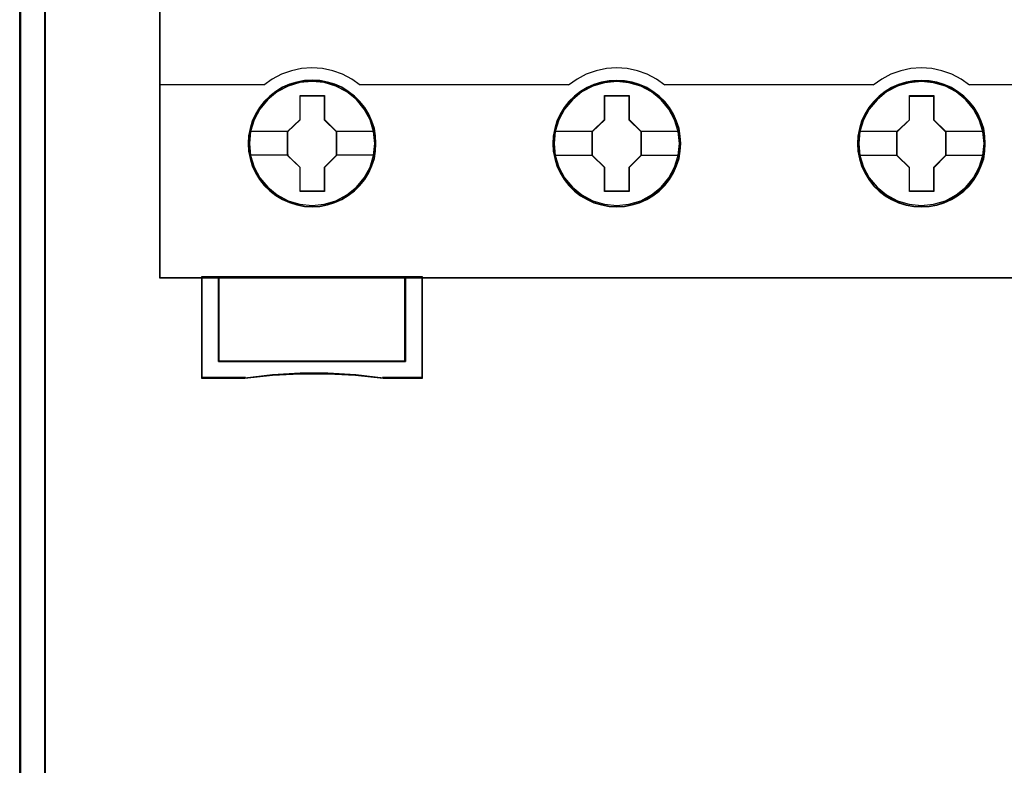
# Model space of a CAD drawing. Header units: millimetres. Extents: x -1290 to 1795, y -4192 to -1311.
# Tile 898 of 1056: x 1428 to 1439, y -2238 to -2229. Entities that reach past the tile are written whole.
import ezdxf

# ---------------------------------------------------------------- set-up
doc = ezdxf.new("R2010")
doc.units = ezdxf.units.MM
doc.layers.add('45', color=7, linetype='Continuous')
doc.layers.add('Aparatura', color=7, linetype='Continuous', lineweight=13)

# ---------------------------------------------------------------- blocks, each defined once
blk = doc.blocks.new('*U270')
at = {"layer": '45', "color": 7}
for points in [[(378.503165, -233.620833), (306.482346, -233.620833), (306.482346, -315.649396), (378.503165, -315.649396), (378.503165, -233.620833)], [(319.275942, -307.727713), (319.253551, -307.279775), (319.180781, -306.831837), (319.024045, -306.40049), (318.844918, -305.985732), (318.609813, -305.598626), (318.329927, -305.25023), (318.00526, -304.929484), (317.641408, -304.652979), (317.266361, -304.409655), (316.840934, -304.227162), (316.409909, -304.09997), (315.956494, -304.017018), (315.503079, -303.994898), (315.049663, -304.017018), (314.607443, -304.09997), (314.159626, -304.227162), (313.745394, -304.409655), (313.359152, -304.652979), (313.000898, -304.929484), (312.665034, -305.25023), (312.401942, -305.598626), (312.155642, -305.985732), (311.959722, -306.40049), (311.84217, -306.831837), (311.752606, -307.279775), (311.71902, -307.727713), (311.752606, -308.17565), (311.84217, -308.612528), (311.959722, -309.043876), (312.155642, -309.453103), (312.401942, -309.845739), (312.665034, -310.205196), (313.000898, -310.520411), (313.359152, -310.802446), (313.745394, -311.02918), (314.159626, -311.211673), (314.607443, -311.349926), (315.049663, -311.438407), (315.503079, -311.460528), (315.956494, -311.438407), (316.409909, -311.349926), (316.840934, -311.211673), (317.266361, -311.02918), (317.641408, -310.802446), (318.00526, -310.520411), (318.329927, -310.205196), (318.609813, -309.845739), (318.844918, -309.453103), (319.024045, -309.043876), (319.180781, -308.612528), (319.253551, -308.17565), (319.275942, -307.727713)], [(319.275942, -307.727713), (319.253551, -307.279775), (319.180781, -306.831837), (319.024045, -306.40049), (318.844918, -305.985732), (318.609813, -305.598626), (318.329927, -305.25023), (318.00526, -304.929484), (317.641408, -304.652979), (317.266361, -304.409655), (316.840934, -304.227162), (316.409909, -304.09997), (315.956494, -304.017018), (315.503079, -303.994898), (315.049663, -304.017018), (314.607443, -304.09997), (314.159626, -304.227162), (313.745394, -304.409655), (313.359152, -304.652979), (313.000898, -304.929484), (312.665034, -305.25023), (312.401942, -305.598626), (312.155642, -305.985732), (311.959722, -306.40049), (311.84217, -306.831837), (311.752606, -307.279775), (311.71902, -307.727713), (311.752606, -308.17565), (311.84217, -308.612528), (311.959722, -309.043876), (312.155642, -309.453103), (312.401942, -309.845739), (312.665034, -310.205196), (313.000898, -310.520411), (313.359152, -310.802446), (313.745394, -311.02918), (314.159626, -311.211673), (314.607443, -311.349926), (315.049663, -311.438407), (315.503079, -311.460528), (315.956494, -311.438407), (316.409909, -311.349926), (316.840934, -311.211673), (317.266361, -311.02918), (317.641408, -310.802446), (318.00526, -310.520411), (318.329927, -310.205196), (318.609813, -309.845739), (318.844918, -309.453103), (319.024045, -309.043876), (319.180781, -308.612528), (319.253551, -308.17565), (319.275942, -307.727713)], [(319.254458, -307.727713), (319.232195, -307.28236), (319.159838, -306.837008), (319.003993, -306.40815), (318.825885, -305.995787), (318.592117, -305.610915), (318.313823, -305.26453), (317.991001, -304.945635), (317.629218, -304.670727), (317.256303, -304.428807), (316.833295, -304.247367), (316.404721, -304.120909), (315.953884, -304.038436), (315.503047, -304.016444), (315.05221, -304.038436), (314.612504, -304.120909), (314.167233, -304.247367), (313.755357, -304.428807), (313.37131, -304.670727), (313.015093, -304.945635), (312.681139, -305.26453), (312.419542, -305.610915), (312.174643, -305.995787), (311.979837, -306.40815), (311.862953, -306.837008), (311.773899, -307.28236), (311.740504, -307.727713), (311.773899, -308.173065), (311.862953, -308.607421), (311.979837, -309.036279), (312.174643, -309.443144), (312.419542, -309.833514), (312.681139, -310.190896), (313.015093, -310.504292), (313.37131, -310.784699), (313.755357, -311.010124), (314.167233, -311.191564), (314.612504, -311.329018), (315.05221, -311.416989), (315.503047, -311.438982), (315.953884, -311.416989), (316.404721, -311.329018), (316.833295, -311.191564), (317.256303, -311.010124), (317.629218, -310.784699), (317.991001, -310.504292), (318.313823, -310.190896), (318.592117, -309.833514), (318.825885, -309.443144), (319.003993, -309.036279), (319.159838, -308.607421), (319.232195, -308.173065), (319.254458, -307.727713)], [(337.273985, -307.733027), (337.245997, -307.285098), (337.178824, -306.837169), (337.022088, -306.40583), (336.842961, -305.996611), (336.607857, -305.603981), (336.327971, -305.255592), (335.997705, -304.940382), (335.633853, -304.663883), (335.264404, -304.420563), (334.833379, -304.238074), (334.407953, -304.105354), (333.94894, -304.022404), (333.495524, -304.000284), (333.042109, -304.022404), (332.599889, -304.105354), (332.152071, -304.238074), (331.743438, -304.420563), (331.351597, -304.663883), (330.993343, -304.940382), (330.663078, -305.255592), (330.399985, -305.603981), (330.153685, -305.996611), (329.957765, -306.40583), (329.834615, -306.837169), (329.745052, -307.285098), (329.717063, -307.733027), (329.745052, -308.180957), (329.834615, -308.617826), (329.957765, -309.049165), (330.153685, -309.463914), (330.399985, -309.851013), (330.663078, -310.210463), (330.993343, -310.531202), (331.351597, -310.807702), (331.743438, -311.039961), (332.152071, -311.222451), (332.599889, -311.355171), (333.042109, -311.443651), (333.495524, -311.4713), (333.94894, -311.443651), (334.407953, -311.355171), (334.833379, -311.222451), (335.264404, -311.039961), (335.633853, -310.807702), (335.997705, -310.531202), (336.327971, -310.210463), (336.607857, -309.851013), (336.842961, -309.463914), (337.022088, -309.049165), (337.178824, -308.617826), (337.245997, -308.180957), (337.273985, -307.733027)], [(337.273985, -307.733027), (337.245997, -307.285098), (337.178824, -306.837169), (337.022088, -306.40583), (336.842961, -305.996611), (336.607857, -305.603981), (336.327971, -305.255592), (335.997705, -304.940382), (335.633853, -304.663883), (335.264404, -304.420563), (334.833379, -304.238074), (334.407953, -304.105354), (333.94894, -304.022404), (333.495524, -304.000284), (333.042109, -304.022404), (332.599889, -304.105354), (332.152071, -304.238074), (331.743438, -304.420563), (331.351597, -304.663883), (330.993343, -304.940382), (330.663078, -305.255592), (330.399985, -305.603981), (330.153685, -305.996611), (329.957765, -306.40583), (329.834615, -306.837169), (329.745052, -307.285098), (329.717063, -307.733027), (329.745052, -308.180957), (329.834615, -308.617826), (329.957765, -309.049165), (330.153685, -309.463914), (330.399985, -309.851013), (330.663078, -310.210463), (330.993343, -310.531202), (331.351597, -310.807702), (331.743438, -311.039961), (332.152071, -311.222451), (332.599889, -311.355171), (333.042109, -311.443651), (333.495524, -311.4713), (333.94894, -311.443651), (334.407953, -311.355171), (334.833379, -311.222451), (335.264404, -311.039961), (335.633853, -310.807702), (335.997705, -310.531202), (336.327971, -310.210463), (336.607857, -309.851013), (336.842961, -309.463914), (337.022088, -309.049165), (337.178824, -308.617826), (337.245997, -308.180957), (337.273985, -307.733027)], [(337.252502, -307.733043), (337.224666, -307.287698), (337.157859, -306.842352), (337.001977, -306.413501), (336.823826, -306.006642), (336.590003, -305.616277), (336.311642, -305.269897), (335.983176, -304.956506), (335.621307, -304.681601), (335.25387, -304.439685), (334.825194, -304.258248), (334.402086, -304.126294), (333.945574, -304.043822), (333.494629, -304.02183), (333.043684, -304.043822), (332.603874, -304.126294), (332.158497, -304.258248), (331.75209, -304.439685), (331.362384, -304.681601), (331.006082, -304.956506), (330.677616, -305.269897), (330.415957, -305.616277), (330.171, -306.006642), (329.976147, -306.413501), (329.853668, -306.842352), (329.764593, -307.287698), (329.736756, -307.733043), (329.764593, -308.178389), (329.853668, -308.612738), (329.976147, -309.04159), (330.171, -309.453947), (330.415957, -309.838813), (330.677616, -310.196189), (331.006082, -310.515079), (331.362384, -310.789983), (331.75209, -311.020903), (332.158497, -311.20234), (332.603874, -311.334295), (333.043684, -311.422264), (333.494629, -311.449755), (333.945574, -311.422264), (334.402086, -311.334295), (334.825194, -311.20234), (335.25387, -311.020903), (335.621307, -310.789983), (335.983176, -310.515079), (336.311642, -310.196189), (336.590003, -309.838813), (336.823826, -309.453947), (337.001977, -309.04159), (337.157859, -308.612738), (337.224666, -308.178389), (337.252502, -307.733043)], [(355.264867, -307.738486), (355.242476, -307.290548), (355.169703, -306.84261), (355.01856, -306.411262), (354.839428, -305.996505), (354.604317, -305.609399), (354.324422, -305.261002), (353.994147, -304.940257), (353.630284, -304.663752), (353.260823, -304.420428), (352.829786, -304.237935), (352.398749, -304.110742), (351.94532, -304.027791), (351.491891, -304.005671), (351.038462, -304.027791), (350.596228, -304.110742), (350.148397, -304.237935), (349.734154, -304.420428), (349.347899, -304.663752), (348.989635, -304.940257), (348.653761, -305.261002), (348.39066, -305.609399), (348.149951, -305.996505), (347.948427, -306.411262), (347.830872, -306.84261), (347.741305, -307.290548), (347.713316, -307.738486), (347.741305, -308.186423), (347.830872, -308.623301), (347.948427, -309.054648), (348.149951, -309.463876), (348.39066, -309.856512), (348.653761, -310.215969), (348.989635, -310.536714), (349.347899, -310.813219), (349.734154, -311.039953), (350.148397, -311.222446), (350.596228, -311.360699), (351.038462, -311.44918), (351.491891, -311.4713), (351.94532, -311.44918), (352.398749, -311.360699), (352.829786, -311.222446), (353.260823, -311.039953), (353.630284, -310.813219), (353.994147, -310.536714), (354.324422, -310.215969), (354.604317, -309.856512), (354.839428, -309.463876), (355.01856, -309.054648), (355.169703, -308.623301), (355.242476, -308.186423), (355.264867, -307.738486)], [(355.264867, -307.738486), (355.242476, -307.290548), (355.169703, -306.84261), (355.01856, -306.411262), (354.839428, -305.996505), (354.604317, -305.609399), (354.324422, -305.261002), (353.994147, -304.940257), (353.630284, -304.663752), (353.260823, -304.420428), (352.829786, -304.237935), (352.398749, -304.110742), (351.94532, -304.027791), (351.491891, -304.005671), (351.038462, -304.027791), (350.596228, -304.110742), (350.148397, -304.237935), (349.734154, -304.420428), (349.347899, -304.663752), (348.989635, -304.940257), (348.653761, -305.261002), (348.39066, -305.609399), (348.149951, -305.996505), (347.948427, -306.411262), (347.830872, -306.84261), (347.741305, -307.290548), (347.713316, -307.738486), (347.741305, -308.186423), (347.830872, -308.623301), (347.948427, -309.054648), (348.149951, -309.463876), (348.39066, -309.856512), (348.653761, -310.215969), (348.989635, -310.536714), (349.347899, -310.813219), (349.734154, -311.039953), (350.148397, -311.222446), (350.596228, -311.360699), (351.038462, -311.44918), (351.491891, -311.4713), (351.94532, -311.44918), (352.398749, -311.360699), (352.829786, -311.222446), (353.260823, -311.039953), (353.630284, -310.813219), (353.994147, -310.536714), (354.324422, -310.215969), (354.604317, -309.856512), (354.839428, -309.463876), (355.01856, -309.054648), (355.169703, -308.623301), (355.242476, -308.186423), (355.264867, -307.738486)], [(355.243384, -307.738486), (355.221119, -307.293133), (355.148761, -306.847781), (354.998478, -306.418923), (354.820365, -306.00656), (354.586591, -305.621688), (354.308289, -305.275303), (353.979893, -304.956408), (353.618101, -304.681499), (353.250742, -304.43958), (352.822158, -304.25814), (352.393573, -304.131682), (351.942724, -304.049209), (351.491875, -304.027216), (351.041026, -304.049209), (350.601309, -304.131682), (350.156026, -304.25814), (349.744139, -304.43958), (349.360083, -304.681499), (349.003856, -304.956408), (348.669894, -305.275303), (348.40829, -305.621688), (348.168951, -306.00656), (347.968573, -306.418923), (347.851687, -306.847781), (347.76263, -307.293133), (347.7348, -307.738486), (347.76263, -308.183838), (347.851687, -308.618194), (347.968573, -309.047052), (348.168951, -309.453917), (348.40829, -309.844287), (348.669894, -310.201669), (349.003856, -310.520563), (349.360083, -310.795472), (349.744139, -311.020897), (350.156026, -311.202337), (350.601309, -311.339791), (351.041026, -311.427762), (351.491875, -311.449755), (351.942724, -311.427762), (352.393573, -311.339791), (352.822158, -311.202337), (353.250742, -311.020897), (353.618101, -310.795472), (353.979893, -310.520563), (354.308289, -310.201669), (354.586591, -309.844287), (354.820365, -309.453917), (354.998478, -309.047052), (355.148761, -308.618194), (355.221119, -308.183838), (355.243384, -307.738486)], [(314.791761, -304.890845), (316.232685, -304.890845), (316.232685, -306.309356), (316.950322, -307.013071), (316.950322, -308.431582), (316.232685, -309.146378), (316.232685, -310.553807), (314.791761, -310.553807), (314.791761, -309.146378), (314.057172, -308.431582), (314.057172, -307.013071), (314.791761, -306.309356), (314.791761, -304.890845)], [(314.791761, -304.890845), (316.232685, -304.890845), (316.232685, -304.890845), (316.232685, -306.309356), (316.232685, -306.309356), (316.950322, -307.013071), (316.950322, -307.013071), (316.950322, -308.431582), (316.950322, -308.431582), (316.232685, -309.146378), (316.232685, -309.146378), (316.232685, -310.553807), (316.232685, -310.553807), (314.791761, -310.553807), (314.791761, -310.553807), (314.791761, -309.146378), (314.791761, -309.146378), (314.057172, -308.431582), (314.057172, -308.431582), (314.057172, -307.013071), (314.057172, -307.013071), (314.791761, -306.309356), (314.791761, -306.309356), (314.791761, -304.890845), (314.791761, -304.890845)], [(314.802335, -304.912391), (316.221859, -304.912391), (316.221859, -306.320108), (316.928838, -307.018468), (316.928838, -308.426185), (316.221859, -309.135542), (316.221859, -310.532261), (314.802335, -310.532261), (314.802335, -309.135542), (314.078656, -308.426185), (314.078656, -307.018468), (314.802335, -306.320108), (314.802335, -304.912391)], [(332.782643, -304.896232), (334.223567, -304.896232), (334.223567, -306.314743), (334.941204, -307.018457), (334.941204, -308.436968), (334.223567, -309.151765), (334.223567, -310.559194), (332.782643, -310.559194), (332.782643, -309.151765), (332.048054, -308.436968), (332.048054, -307.018457), (332.782643, -306.314743), (332.782643, -304.896232)], [(332.782643, -304.896232), (334.223567, -304.896232), (334.223567, -304.896232), (334.223567, -306.314743), (334.223567, -306.314743), (334.941204, -307.018457), (334.941204, -307.018457), (334.941204, -308.436968), (334.941204, -308.436968), (334.223567, -309.151765), (334.223567, -309.151765), (334.223567, -310.559194), (334.223567, -310.559194), (332.782643, -310.559194), (332.782643, -310.559194), (332.782643, -309.151765), (332.782643, -309.151765), (332.048054, -308.436968), (332.048054, -308.436968), (332.048054, -307.018457), (332.048054, -307.018457), (332.782643, -306.314743), (332.782643, -306.314743), (332.782643, -304.896232), (332.782643, -304.896232)], [(332.793217, -304.917777), (334.212741, -304.917777), (334.212741, -306.325494), (334.91972, -307.023854), (334.91972, -308.431571), (334.212741, -309.140929), (334.212741, -310.537648), (332.793217, -310.537648), (332.793217, -309.140929), (332.069538, -308.431571), (332.069538, -307.023854), (332.793217, -306.325494), (332.793217, -304.917777)], [(350.77935, -304.901618), (352.221166, -304.901618), (352.221166, -306.320129), (352.939247, -307.023844), (352.939247, -308.442355), (352.221166, -309.157151), (352.221166, -310.56458), (350.77935, -310.56458), (350.77935, -309.157151), (350.044307, -308.442355), (350.044307, -307.023844), (350.77935, -306.320129), (350.77935, -304.901618)], [(350.77935, -304.901618), (352.221166, -304.901618), (352.221166, -304.901618), (352.221166, -306.320129), (352.221166, -306.320129), (352.939247, -307.023844), (352.939247, -307.023844), (352.939247, -308.442355), (352.939247, -308.442355), (352.221166, -309.157151), (352.221166, -309.157151), (352.221166, -310.56458), (352.221166, -310.56458), (350.77935, -310.56458), (350.77935, -310.56458), (350.77935, -309.157151), (350.77935, -309.157151), (350.044307, -308.442355), (350.044307, -308.442355), (350.044307, -307.023844), (350.044307, -307.023844), (350.77935, -306.320129), (350.77935, -306.320129), (350.77935, -304.901618), (350.77935, -304.901618)], [(350.789924, -304.923164), (352.210341, -304.923164), (352.210341, -306.330881), (352.917764, -307.029241), (352.917764, -308.436958), (352.210341, -309.146315), (352.210341, -310.543034), (350.789924, -310.543034), (350.789924, -309.146315), (350.065791, -308.436958), (350.065791, -307.029241), (350.789924, -306.330881), (350.789924, -304.923164)], [(321.020959, -320.5904), (309.981377, -320.5904), (309.981377, -315.606304), (308.976256, -315.606304), (308.976256, -321.581681), (311.539315, -321.581681), (313.164261, -321.410006), (314.794791, -321.326938), (316.436489, -321.326938), (318.072603, -321.410006), (319.703133, -321.581681), (322.020496, -321.581681), (322.020496, -315.606304), (321.020959, -315.606304), (321.020959, -320.5904)], [(321.02329, -315.606304), (309.977043, -315.606304), (309.977043, -320.597755), (321.02329, -320.597755), (321.02329, -315.606304)]]:
    blk.add_lwpolyline(points, close=True, dxfattribs=at)
at = {"layer": '45', "color": 139}
for points in [[(378.503165, -233.620833), (306.482346, -233.620833), (306.482346, -315.649396), (378.503165, -315.649396), (378.503165, -233.620833)], [(319.20433, -307.722254), (319.131552, -307.003314), (318.924415, -306.323085), (318.577321, -305.687099), (318.118262, -305.134068), (317.558433, -304.680582), (316.914629, -304.343233), (316.220442, -304.133081), (315.498262, -304.066717), (314.776083, -304.133081), (314.087494, -304.343233), (313.443691, -304.680582), (312.878263, -305.134068), (312.419204, -305.687099), (312.077708, -306.323085), (311.864973, -307.003314), (311.797794, -307.722254), (311.864973, -308.435665), (312.077708, -309.126954), (312.419204, -309.751879), (312.878263, -310.310441), (313.443691, -310.763927), (314.087494, -311.101276), (314.776083, -311.311428), (315.498262, -311.383322), (316.220442, -311.311428), (316.914629, -311.101276), (317.558433, -310.763927), (318.118262, -310.310441), (318.577321, -309.751879), (318.924415, -309.126954), (319.131552, -308.435665), (319.20433, -307.722254)], [(319.20433, -307.727713), (319.131552, -307.008786), (318.924415, -306.328571), (318.582919, -305.692597), (318.118262, -305.134047), (317.558433, -304.68057), (316.920228, -304.343227), (316.220442, -304.13308), (315.498262, -304.066717), (314.781681, -304.13308), (314.081895, -304.343227), (313.443691, -304.68057), (312.883862, -305.134047), (312.419204, -305.692597), (312.077708, -306.328571), (311.870571, -307.008786), (311.797794, -307.727713), (311.870571, -308.441109), (312.077708, -309.126854), (312.419204, -309.757298), (312.883862, -310.310318), (313.443691, -310.763795), (314.081895, -311.106668), (314.781681, -311.316815), (315.498262, -311.388708), (316.220442, -311.316815), (316.920228, -311.106668), (317.558433, -310.763795), (318.118262, -310.310318), (318.582919, -309.757298), (318.924415, -309.126854), (319.131552, -308.441109), (319.20433, -307.727713)], [(337.200582, -307.733171), (337.127807, -307.01423), (336.920677, -306.328471), (336.579191, -305.692485), (336.114548, -305.139454), (335.554736, -304.685968), (334.916551, -304.348619), (334.216786, -304.138467), (333.494629, -304.072104), (332.772472, -304.138467), (332.078305, -304.348619), (331.44012, -304.685968), (330.880308, -305.139454), (330.415665, -305.692485), (330.068581, -306.328471), (329.861451, -307.01423), (329.788676, -307.733171), (329.861451, -308.441051), (330.068581, -309.13234), (330.415665, -309.762796), (330.880308, -310.315827), (331.44012, -310.769313), (332.078305, -311.106662), (332.772472, -311.316814), (333.494629, -311.388708), (334.216786, -311.316814), (334.916551, -311.106662), (335.554736, -310.769313), (336.114548, -310.315827), (336.579191, -309.762796), (336.920677, -309.13234), (337.127807, -308.441051), (337.200582, -307.733171)], [(337.200582, -307.727713), (337.122206, -307.008786), (336.91507, -306.328571), (336.573574, -305.692597), (336.114514, -305.134047), (335.554686, -304.68057), (334.910882, -304.343227), (334.211096, -304.13308), (333.494515, -304.066717), (332.772336, -304.13308), (332.078148, -304.343227), (331.439943, -304.68057), (330.874516, -305.134047), (330.415457, -305.692597), (330.073961, -306.328571), (329.861226, -307.008786), (329.794047, -307.727713), (329.861226, -308.441109), (330.073961, -309.126854), (330.415457, -309.757298), (330.874516, -310.310318), (331.439943, -310.763795), (332.078148, -311.106668), (332.772336, -311.316815), (333.494515, -311.388708), (334.211096, -311.316815), (334.910882, -311.106668), (335.554686, -310.763795), (336.114514, -310.310318), (336.573574, -309.757298), (336.91507, -309.126854), (337.122206, -308.441109), (337.200582, -307.727713)], [(355.198626, -307.733171), (355.125833, -307.01423), (354.918652, -306.328471), (354.571485, -305.692485), (354.106729, -305.139454), (353.552382, -304.685968), (352.908443, -304.348619), (352.214109, -304.138467), (351.491777, -304.072104), (350.769446, -304.138467), (350.069512, -304.348619), (349.436772, -304.685968), (348.871226, -305.139454), (348.40647, -305.692485), (348.064902, -306.328471), (347.857722, -307.01423), (347.784929, -307.733171), (347.857722, -308.441051), (348.064902, -309.13234), (348.40647, -309.762796), (348.871226, -310.315827), (349.436772, -310.769313), (350.069512, -311.106662), (350.769446, -311.316814), (351.491777, -311.388708), (352.214109, -311.316814), (352.908443, -311.106662), (353.552382, -310.769313), (354.106729, -310.315827), (354.571485, -309.762796), (354.918652, -309.13234), (355.125833, -308.441051), (355.198626, -307.733171)], [(355.191464, -307.727713), (355.118684, -307.008786), (354.911541, -306.328571), (354.570035, -305.692597), (354.110962, -305.134047), (353.545517, -304.68057), (352.907293, -304.343227), (352.207485, -304.13308), (351.485284, -304.066717), (350.763082, -304.13308), (350.074471, -304.343227), (349.430649, -304.68057), (348.870802, -305.134047), (348.411729, -305.692597), (348.070223, -306.328571), (347.857481, -307.008786), (347.7903, -307.727713), (347.857481, -308.441109), (348.070223, -309.126854), (348.411729, -309.757298), (348.870802, -310.310318), (349.430649, -310.763795), (350.074471, -311.106668), (350.763082, -311.316815), (351.485284, -311.388708), (352.207485, -311.316815), (352.907293, -311.106668), (353.545517, -310.763795), (354.110962, -310.310318), (354.570035, -309.757298), (354.911541, -309.126854), (355.118684, -308.441109), (355.191464, -307.727713)]]:
    blk.add_lwpolyline(points, close=True, dxfattribs=at)
at = {"layer": '45', "color": 255}
blk.add_lwpolyline([(378.481681, -233.642379), (306.50383, -233.642379), (306.50383, -315.62785), (378.481681, -315.62785), (378.481681, -233.642379)], close=True, dxfattribs=at)
at = {"layer": '45', "color": 139}
for points in [[(318.346768, -304.291153), (317.841952, -303.935547), (317.297873, -303.643032), (316.720139, -303.430816), (316.114359, -303.304633), (315.491753, -303.258749), (314.885973, -303.304633), (314.280194, -303.430816), (313.70246, -303.643032), (313.152772, -303.935547), (312.653565, -304.291153)], [(336.343021, -304.291153), (335.838385, -303.935547), (335.294499, -303.643032), (334.716971, -303.430816), (334.111407, -303.304633), (333.489022, -303.258749), (332.883458, -303.304633), (332.272288, -303.430816), (331.694759, -303.643032), (331.150873, -303.935547), (330.646237, -304.291153)], [(354.341065, -304.291153), (353.83627, -303.935547), (353.292213, -303.643032), (352.703285, -303.430816), (352.10314, -303.304633), (351.486168, -303.258749), (350.874805, -303.304633), (350.269051, -303.430816), (349.691342, -303.643032), (349.147285, -303.935547), (348.64249, -304.291153)], [(306.482346, -304.248061), (312.698322, -304.248061)], [(318.30201, -304.248061), (324.517986, -304.248061)], [(324.475019, -304.248061), (330.689204, -304.248061)], [(336.300054, -304.248061), (348.687248, -304.248061)], [(354.296307, -304.248061), (360.512283, -304.248061)], [(308.976256, -315.606304), (308.976256, -321.581681)], [(309.977043, -315.606304), (309.977043, -320.597755)], [(320.980323, -320.597755), (320.980323, -315.606304)], [(321.975738, -315.606304), (321.975738, -321.581681)], [(309.977043, -320.552868), (321.02329, -320.552868)], [(311.574004, -321.536794), (308.976256, -321.536794)], [(319.710989, -321.581681), (318.077236, -321.382031), (316.437889, -321.285426), (314.792946, -321.285426), (313.159194, -321.382031), (311.531037, -321.581681)], [(322.020496, -321.536794), (319.666231, -321.536794)]]:
    blk.add_lwpolyline(points, dxfattribs=at)
at = {"layer": '45', "color": 7}
for points in [[(311.792423, -306.99695), (314.10014, -306.99695)], [(316.905564, -306.99695), (319.20433, -306.99695)], [(329.788676, -307.002336), (332.092812, -307.002336)], [(334.896446, -307.002336), (337.200582, -307.002336)], [(347.784929, -307.007723), (350.089065, -307.007723)], [(352.894489, -307.007723), (355.198626, -307.007723)], [(311.792423, -308.404611), (314.10014, -308.404611)], [(316.905564, -308.404611), (319.20433, -308.404611)], [(329.788676, -308.409997), (332.092812, -308.409997)], [(334.896446, -308.409997), (337.200582, -308.409997)], [(347.784929, -308.415384), (350.089065, -308.415384)], [(352.894489, -308.415384), (355.198626, -308.415384)]]:
    blk.add_lwpolyline(points, dxfattribs=at)
at = {"layer": '45', "color": 59}
for points in [[(321.020959, -320.5904), (309.981377, -320.5904), (309.981377, -315.606304), (308.976256, -315.606304), (308.976256, -321.581681), (311.539315, -321.581681), (313.164261, -321.410006), (314.794791, -321.326938), (316.436489, -321.326938), (318.072603, -321.410006), (319.703133, -321.581681), (322.020496, -321.581681), (322.020496, -315.606304), (321.020959, -315.606304), (321.020959, -320.5904)], [(321.002767, -320.575705), (309.99955, -320.575705), (309.99955, -315.626055), (308.99774, -315.626055), (308.99774, -321.560135), (311.552356, -321.560135), (313.17195, -321.389647), (314.797109, -321.307153), (316.433399, -321.307153), (318.064124, -321.389647), (319.689283, -321.560135), (321.999012, -321.560135), (321.999012, -315.626055), (321.002767, -315.626055), (321.002767, -320.575705)], [(321.02329, -315.606304), (309.977043, -315.606304), (309.977043, -320.597755), (321.02329, -320.597755), (321.02329, -315.606304)], [(321.001806, -315.626055), (309.998526, -315.626055), (309.998526, -320.576209), (321.001806, -320.576209), (321.001806, -315.626055)]]:
    blk.add_lwpolyline(points, close=True, dxfattribs=at)

msp = doc.modelspace()

# ---------------------------------------------------------------- linework, layer by layer
at = {"layer": 'Aparatura', "color": 7, "lineweight": 13}
for points in [[(1427.591, -2277.344), (1427.591, -2260.984), (1427.591, -2260.776), (1427.591, -2256.884), (1427.591, -2251.49), (1427.591, -2249.294), (1427.591, -2247.598), (1427.591, -2247.404), (1427.591, -2231.016), (1427.591, -2230.821), (1427.591, -2226.929), (1427.591, -2221.536), (1427.591, -2219.34), (1427.591, -2217.644), (1427.591, -2217.435), (1427.591, -2201.061), (1427.591, -2200.853), (1427.591, -2196.961), (1427.591, -2191.568), (1427.591, -2189.371), (1427.591, -2187.676), (1427.591, -2187.481), (1427.591, -2171.093)], [(1427.591, -2277.344), (1427.591, -2260.984), (1427.591, -2260.776), (1427.591, -2256.884), (1427.591, -2251.49), (1427.591, -2249.294), (1427.591, -2247.598), (1427.591, -2247.404), (1427.591, -2231.016), (1427.591, -2230.821), (1427.591, -2226.929), (1427.591, -2221.536), (1427.591, -2219.34), (1427.591, -2217.644), (1427.591, -2217.435), (1427.591, -2201.061), (1427.591, -2200.853), (1427.591, -2196.961), (1427.591, -2191.568), (1427.591, -2189.371), (1427.591, -2187.676), (1427.591, -2187.481), (1427.591, -2171.093)], [(1427.598, -2277.347), (1427.598, -2260.986), (1427.598, -2260.777), (1427.598, -2256.885), (1427.598, -2251.491), (1427.598, -2249.295), (1427.598, -2247.599), (1427.598, -2247.404), (1427.598, -2231.015), (1427.598, -2230.82), (1427.598, -2226.928), (1427.598, -2221.535), (1427.598, -2219.338), (1427.598, -2217.642), (1427.598, -2217.434), (1427.598, -2201.058), (1427.598, -2200.85), (1427.598, -2196.957), (1427.598, -2191.564), (1427.598, -2189.367), (1427.598, -2187.671), (1427.598, -2187.477), (1427.598, -2171.087)], [(1427.598, -2277.347), (1427.598, -2260.986), (1427.598, -2260.777), (1427.598, -2256.885), (1427.598, -2251.491), (1427.598, -2249.295), (1427.598, -2247.599), (1427.598, -2247.404), (1427.598, -2231.015), (1427.598, -2230.82), (1427.598, -2226.928), (1427.598, -2221.535), (1427.598, -2219.338), (1427.598, -2217.642), (1427.598, -2217.434), (1427.598, -2201.058), (1427.598, -2200.85), (1427.598, -2196.957), (1427.598, -2191.564), (1427.598, -2189.367), (1427.598, -2187.671), (1427.598, -2187.477), (1427.598, -2171.087)]]:
    msp.add_lwpolyline(points, dxfattribs=at)
for points in [[(1427.583, -2226.922), (1427.583, -2230.829), (1427.583, -2226.922)], [(1427.89, -2230.816), (1427.89, -2226.922), (1427.583, -2226.922), (1427.583, -2230.816), (1427.583, -2231.011), (1427.583, -2247.409), (1427.583, -2247.604), (1427.583, -2249.3), (1427.583, -2251.498), (1427.89, -2251.498), (1427.89, -2249.3), (1427.89, -2247.604), (1427.89, -2247.409), (1427.89, -2231.011), (1427.89, -2230.816)], [(1427.883, -2230.821), (1427.883, -2226.929), (1427.591, -2226.929), (1427.591, -2230.821), (1427.591, -2231.016), (1427.591, -2247.404), (1427.591, -2247.599), (1427.591, -2249.295), (1427.591, -2251.491), (1427.883, -2251.491), (1427.883, -2249.295), (1427.883, -2247.599), (1427.883, -2247.404), (1427.883, -2231.016), (1427.883, -2230.821)], [(1427.875, -2226.922), (1427.875, -2230.829), (1427.875, -2226.922)], [(1427.583, -2230.814), (1427.583, -2231.023), (1427.583, -2230.814)], [(1427.875, -2230.814), (1427.875, -2231.023), (1427.875, -2230.814)], [(1427.583, -2247.411), (1427.583, -2231.008), (1427.583, -2247.411)], [(1427.875, -2247.411), (1427.875, -2231.008), (1427.875, -2247.411)]]:
    msp.add_lwpolyline(points, close=True, dxfattribs=at)

# ---------------------------------------------------------------- block references
at = {"layer": 'Aparatura', "color": 7, "lineweight": 13, "xscale": 0.2, "yscale": 0.2, "zscale": 0.2}
msp.add_blockref('*U270', (1367.937, -2169.25), dxfattribs=at)

doc.saveas('drawing.dxf')
